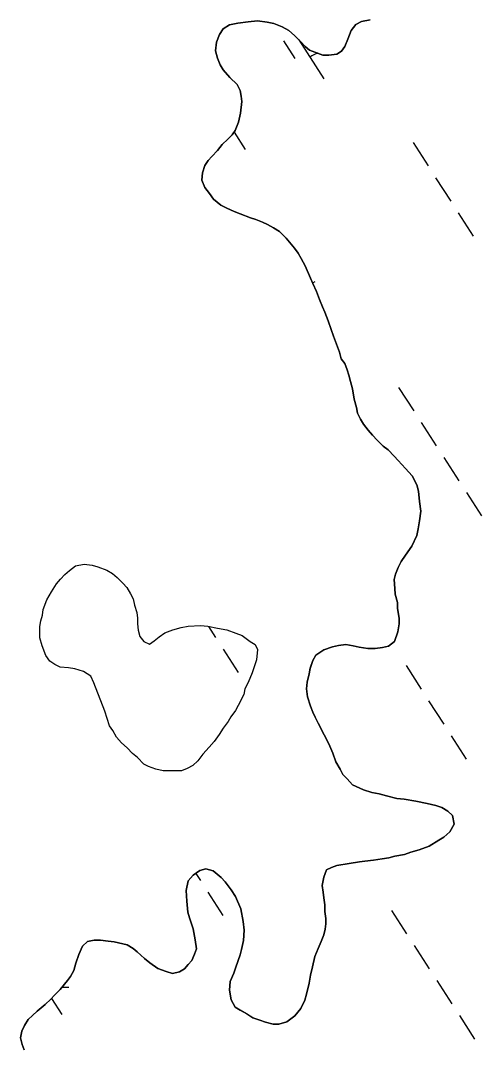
# Model space of a CAD drawing. Extents: x 3937982 to 3958556, y 219448 to 241894.
# Drawn here: x 3946901 to 3947166, y 234333 to 234922 of the extents above; entities that cross this region are included whole.
import ezdxf

# ---------------------------------------------------------------- set-up
doc = ezdxf.new("R2010")
doc.units = 0
doc.layers.add('V-TOPO-SHOR', color=7, linetype='Continuous')
doc.layers.add('V-WETL-SWMP', color=7, linetype='Continuous')

msp = doc.modelspace()

# ---------------------------------------------------------------- linework, layer by layer
at = {"layer": 'V-TOPO-SHOR'}
for points in [[(3947101.759, 234922.802), (3947096.848, 234921.817), (3947093.678, 234920.111), (3947090.831, 234916.65), (3947089.019, 234911.775), (3947087.214, 234907.602), (3947085.428, 234904.827), (3947082.606, 234903.114), (3947078.049, 234902.473), (3947074.551, 234902.521), (3947070.027, 234904.331), (3947066.894, 234905.421), (3947064.471, 234907.552), (3947061.71, 234910.389), (3947058.26, 234913.932), (3947055.149, 234916.773), (3947051.327, 234918.923), (3947046.455, 234920.735), (3947042.617, 234921.487), (3947037.028, 234922.261), (3947031.773, 234921.63), (3947025.815, 234921.01), (3947020.904, 234920.027), (3947017.375, 234917.622), (3947015.233, 234914.503), (3947013.425, 234909.979), (3947013.009, 234905.087), (3947014.004, 234900.876), (3947015.702, 234897.003), (3947017.414, 234894.181), (3947021.201, 234889.583), (3947025.348, 234885.68), (3947027.05, 234882.159), (3947027.708, 234879.001), (3947028.017, 234875.849), (3947027.228, 234869.212), (3947026.108, 234863.979), (3947024.296, 234859.105), (3947022.514, 234856.678), (3947020.034, 234854.264), (3947016.843, 234851.157), (3947013.998, 234847.696), (3947010.803, 234844.241), (3947008.671, 234841.82), (3947006.886, 234839.045), (3947005.431, 234834.865), (3947005.026, 234830.673), (3947006.72, 234826.452), (3947009.47, 234822.917), (3947011.879, 234819.734), (3947016.03, 234816.183), (3947019.503, 234814.387), (3947023.679, 234812.583), (3947027.159, 234811.137), (3947033.077, 234808.958), (3947036.211, 234807.866), (3947040.041, 234806.416), (3947042.82, 234804.98), (3947046.295, 234803.184), (3947049.764, 234801.04), (3947053.561, 234797.141), (3947058.385, 234791.48), (3947060.447, 234788.654), (3947062.155, 234785.481), (3947064.547, 234781.252), (3947067.603, 234774.213), (3947068.96, 234771.047), (3947070.998, 234766.472), (3947072.688, 234761.903), (3947074.379, 234757.682), (3947075.737, 234754.514), (3947077.771, 234749.588), (3947079.454, 234744.669), (3947080.804, 234740.802), (3947082.492, 234736.231), (3947084.181, 234731.66)], [(3947084.181, 234731.66), (3947085.179, 234727.8), (3947087.241, 234724.973), (3947088.595, 234721.457), (3947089.6, 234718.295), (3947090.606, 234714.782), (3947091.599, 234710.572), (3947092.57, 234704.61), (3947093.903, 234699.695), (3947094.56, 234696.539), (3947096.264, 234693.016), (3947097.974, 234690.194), (3947100.727, 234686.659), (3947103.139, 234683.829), (3947105.9, 234680.995), (3947109.351, 234677.449), (3947112.122, 234675.313), (3947115.575, 234671.768), (3947117.99, 234669.288), (3947122.126, 234664.684), (3947125.919, 234660.437), (3947128.647, 234655.153), (3947129.651, 234651.641), (3947130.271, 234645.685), (3947130.896, 234640.078), (3947130.124, 234634.491), (3947129.364, 234629.952), (3947128.612, 234626.114), (3947125.731, 234619.856), (3947122.163, 234614.654), (3947119.669, 234611.188), (3947117.873, 234607.713), (3947116.423, 234603.885), (3947115.681, 234600.746), (3947115.962, 234595.495), (3947116.269, 234592.341), (3947117.604, 234587.425), (3947117.564, 234584.278), (3947118.532, 234578.316), (3947118.491, 234575.168), (3947117.731, 234570.632), (3947115.909, 234565.057), (3947112.374, 234562.305), (3947108.866, 234561.651), (3947104.659, 234561.008), (3947100.461, 234561.064), (3947095.572, 234561.828), (3947092.084, 234562.573), (3947087.896, 234563.329), (3947083.69, 234562.686), (3947080.181, 234562.032), (3947075.262, 234560.349), (3947070.673, 234557.261), (3947068.883, 234554.135), (3947067.422, 234549.605), (3947066.681, 234546.468), (3947065.567, 234541.583), (3947065.165, 234537.741), (3947065.804, 234533.184), (3947067.486, 234527.915), (3947068.838, 234524.398), (3947070.199, 234521.58), (3947071.901, 234518.06), (3947075.311, 234511.367), (3947078.041, 234506.083), (3947080.421, 234500.803), (3947082.104, 234495.884), (3947084.497, 234491.653), (3947086.205, 234488.483), (3947088.619, 234486), (3947091.722, 234482.461), (3947097.981, 234479.58), (3947102.861, 234478.116), (3947107.047, 234477.36), (3947111.231, 234476.256), (3947117.16, 234474.777), (3947121.352, 234474.372), (3947127.986, 234473.233), (3947134.613, 234471.746), (3947139.496, 234470.632), (3947142.979, 234469.536), (3947146.451, 234467.39), (3947149.215, 234464.906), (3947150.2, 234459.995), (3947147.692, 234455.479), (3947144.153, 234452.376), (3947141.331, 234450.666), (3947135.686, 234447.242), (3947130.062, 234445.216), (3947125.147, 234443.883), (3947121.631, 234442.529), (3947116.019, 234441.555), (3947112.507, 234440.551), (3947108.651, 234439.904), (3947103.744, 234439.269), (3947098.839, 234438.634), (3947095.685, 234438.327), (3947089.725, 234437.354), (3947082.711, 234436.05), (3947079.549, 234435.042), (3947076.731, 234433.678)], [(3946943.086, 234541.288), (3946941.282, 234545.022), (3946937.145, 234547.858), (3946932.064, 234549.318), (3946928.359, 234549.83), (3946923.731, 234550.357), (3946920.503, 234551.79), (3946917.744, 234553.681), (3946915.471, 234556.957), (3946913.226, 234562.553), (3946911.895, 234567.208), (3946911.981, 234573.698), (3946912.489, 234576.938), (3946913.46, 234580.171), (3946913.966, 234583.409), (3946915.895, 234588.949), (3946918.738, 234593.549), (3946921.58, 234598.149), (3946923.935, 234600.899), (3946926.291, 234603.652), (3946929.105, 234605.931), (3946932.385, 234608.671), (3946937.499, 234609.532), (3946942.13, 234609.005), (3946945.362, 234608.035), (3946950.439, 234606.113), (3946953.658, 234604.215), (3946956.411, 234601.86), (3946959.614, 234598.573), (3946961.899, 234596.224), (3946964.168, 234592.482), (3946965.522, 234589.682), (3946966.401, 234585.961), (3946967.738, 234581.771), (3946968.158, 234578.519), (3946968.115, 234575.273), (3946968.529, 234571.558), (3946969.407, 234567.836), (3946971.689, 234565.022), (3946974.916, 234563.589), (3946977.722, 234565.407), (3946980.536, 234567.689), (3946983.811, 234569.962), (3946988.472, 234571.756), (3946993.127, 234573.085), (3946997.311, 234573.958), (3947004.272, 234574.329), (3947008.44, 234573.81), (3947013.99, 234572.809), (3947019.542, 234571.807), (3947024.617, 234569.886), (3947028.31, 234568.447), (3947032.901, 234565.139), (3947035.66, 234563.247), (3947037.014, 234560.447), (3947036.471, 234554.426), (3947034.052, 234547.039), (3947031.66, 234541.505), (3947029.758, 234537.821), (3947029.252, 234534.581), (3947025.92, 234528.134), (3947024.49, 234525.369), (3947021.66, 234521.697), (3947020.232, 234518.934), (3947017.402, 234515.26), (3947015.035, 234511.584), (3947012.196, 234507.447), (3947009.372, 234504.238), (3947005.608, 234500.115), (3947002.775, 234496.443), (3946999.957, 234493.699), (3946996.686, 234491.886), (3946993.424, 234490.539), (3946987.397, 234490.619), (3946982.76, 234490.68), (3946978.599, 234491.661), (3946974.445, 234493.109), (3946971.68, 234494.536), (3946968.021, 234498.294), (3946965.27, 234500.65), (3946962.067, 234503.939), (3946958.86, 234506.763), (3946956.12, 234510.046), (3946953.851, 234513.786), (3946952.034, 234516.591), (3946950.699, 234520.784), (3946949.361, 234524.976), (3946943.086, 234541.288)], [(3947076.731, 234433.678), (3947075.276, 234429.5), (3947074.162, 234424.618), (3947074.809, 234420.759), (3947075.119, 234417.607), (3947075.762, 234413.401), (3947075.711, 234409.553), (3947076.36, 234405.694), (3947076.319, 234402.546), (3947075.928, 234399.405), (3947075.184, 234396.265), (3947073.734, 234392.435), (3947071.93, 234388.262), (3947070.122, 234383.738), (3947068.643, 234377.809), (3947067.529, 234372.926), (3947066.769, 234368.388), (3947065.286, 234362.111), (3947064.191, 234358.625), (3947062.028, 234353.757), (3947058.473, 234349.606), (3947053.879, 234346.167), (3947049.314, 234344.83), (3947046.164, 234344.871), (3947041.632, 234345.981), (3947038.496, 234347.07), (3947034.318, 234348.526), (3947030.847, 234350.671), (3947027.028, 234352.821), (3947024.253, 234354.607), (3947021.86, 234358.838), (3947020.886, 234364.447), (3947021.299, 234369.34), (3947023.462, 234374.21), (3947024.56, 234377.694), (3947027.101, 234384.657), (3947027.843, 234387.797), (3947028.961, 234393.029), (3947029.391, 234398.971), (3947028.754, 234403.878), (3947027.454, 234411.242), (3947024.398, 234418.279), (3947022, 234422.16), (3947018.561, 234426.754), (3947016.147, 234429.236), (3947011.649, 234433.144), (3947007.465, 234434.247), (3947003.955, 234433.246), (3947000.07, 234430.497), (3946997.229, 234427.387), (3946996.107, 234421.804), (3946996.371, 234415.502), (3946996.988, 234409.196), (3946997.995, 234406.034), (3947000.01, 234399.712), (3947001.327, 234393.396), (3947001.956, 234388.139), (3947000.866, 234385.005), (3946999.421, 234381.526), (3946997.289, 234379.105), (3946995.159, 234376.684), (3946992.337, 234374.972), (3946988.126, 234373.979), (3946984.64, 234375.075), (3946979.766, 234376.887), (3946975.26, 234380.096), (3946972.145, 234382.587), (3946967.998, 234386.49), (3946965.573, 234388.272), (3946962.104, 234390.416), (3946954.78, 234392.263), (3946951.286, 234392.661), (3946946.744, 234393.07), (3946943.246, 234393.115), (3946939.39, 234392.468), (3946936.553, 234389.705), (3946934.39, 234384.837), (3946932.576, 234379.963), (3946931.472, 234375.779), (3946929.676, 234372.306), (3946927.894, 234369.879), (3946923.626, 234364.687), (3946920.437, 234361.58), (3946918.305, 234359.162), (3946915.117, 234356.055), (3946910.519, 234352.268), (3946907.687, 234349.855), (3946905.206, 234347.439), (3946903.06, 234343.969), (3946901.618, 234340.838), (3946900.869, 234337), (3946901.866, 234333.14), (3946902.876, 234329.978)]]:
    msp.add_lwpolyline(points, dxfattribs=at)
at = {"layer": 'V-WETL-SWMP'}
for p, q in [((3947052.01, 234910.742), (3947058.505, 234900.652)), ((3947060.836, 234911.286), (3947075.277, 234888.852)), ((3947061.746, 234909.873), (3947062.033, 234910.058)), ((3947023.619, 234858.184), (3947029.979, 234848.304)), ((3947126.478, 234852.199), (3947135.138, 234838.745)), ((3947139.468, 234832.018), (3947148.128, 234818.564)), ((3947152.457, 234811.838), (3947161.117, 234798.384)), ((3947068.799, 234771.422), (3947070.143, 234772.287)), ((3947118.177, 234711.282), (3947126.837, 234697.828)), ((3947131.167, 234691.101), (3947139.827, 234677.647)), ((3947144.157, 234670.92), (3947152.817, 234657.466)), ((3947157.147, 234650.739), (3947165.807, 234637.285)), ((3947008.901, 234573.727), (3947012.95, 234567.437)), ((3947017.28, 234560.71), (3947025.94, 234547.256)), ((3947122.438, 234551.151), (3947131.098, 234537.697)), ((3947135.428, 234530.971), (3947144.088, 234517.517)), ((3947148.418, 234510.79), (3947157.078, 234497.336)), ((3947001.59, 234431.574), (3947004.221, 234427.487)), ((3947008.551, 234420.76), (3947017.211, 234407.306)), ((3947114.138, 234410.234), (3947122.798, 234396.78)), ((3947127.128, 234390.053), (3947135.788, 234376.599)), ((3947140.118, 234369.872), (3947148.778, 234356.418)), ((3946918.72, 234359.631), (3946924.632, 234350.446)), ((3947153.108, 234349.692), (3947161.768, 234336.238))]:
    msp.add_line(p, q, dxfattribs=at)
for points in [[(3947046.295, 234803.185), (3947042.82, 234804.981), (3947040.04, 234806.417), (3947036.211, 234807.867), (3947033.077, 234808.958), (3947027.158, 234811.136), (3947023.679, 234812.582), (3947019.504, 234814.386), (3947016.029, 234816.182), (3947011.878, 234819.735), (3947009.471, 234822.916), (3947006.719, 234826.451), (3947005.026, 234830.672), (3947005.431, 234834.865), (3947006.886, 234839.044), (3947008.672, 234841.819), (3947010.804, 234844.24), (3947013.998, 234847.696), (3947016.843, 234851.157), (3947020.033, 234854.263), (3947022.514, 234856.679), (3947024.296, 234859.105), (3947026.109, 234863.979), (3947027.228, 234869.212), (3947028.016, 234875.849), (3947027.708, 234879.002), (3947027.05, 234882.159), (3947025.348, 234885.68), (3947021.201, 234889.584), (3947017.414, 234894.182), (3947015.702, 234897.004), (3947014.004, 234900.875), (3947013.01, 234905.086), (3947013.425, 234909.979), (3947015.234, 234914.503), (3947017.375, 234917.623), (3947020.905, 234920.026), (3947025.816, 234921.01), (3947031.772, 234921.631), (3947037.028, 234922.261), (3947042.616, 234921.487), (3947046.454, 234920.736), (3947051.328, 234918.922), (3947055.148, 234916.773), (3947058.259, 234913.932), (3947061.711, 234910.388), (3947064.472, 234907.553), (3947066.893, 234905.421), (3947070.027, 234904.33), (3947074.551, 234902.521), (3947078.049, 234902.474), (3947082.606, 234903.114), (3947085.428, 234904.826), (3947087.214, 234907.601), (3947089.018, 234911.775), (3947090.832, 234916.649), (3947093.677, 234920.11), (3947096.848, 234921.817), (3947101.76, 234922.802)], [(3947150.201, 234459.994), (3947149.216, 234464.905), (3947146.45, 234467.391), (3947142.98, 234469.536), (3947139.496, 234470.632), (3947134.613, 234471.746), (3947127.985, 234473.234), (3947121.353, 234474.371), (3947117.16, 234474.777), (3947111.232, 234476.255), (3947107.048, 234477.36), (3947102.86, 234478.115), (3947097.981, 234479.579), (3947091.722, 234482.461), (3947088.62, 234486.001), (3947086.204, 234488.482), (3947084.497, 234491.653), (3947082.104, 234495.883), (3947080.42, 234500.804), (3947078.041, 234506.083), (3947075.312, 234511.367), (3947071.902, 234518.06), (3947070.2, 234521.581), (3947068.838, 234524.398), (3947067.485, 234527.914), (3947065.805, 234533.184), (3947065.166, 234537.741), (3947065.567, 234541.584), (3947066.681, 234546.468), (3947067.423, 234549.606), (3947068.882, 234554.135), (3947070.673, 234557.26), (3947075.262, 234560.348), (3947080.182, 234562.032), (3947083.69, 234562.685), (3947087.896, 234563.329), (3947092.085, 234562.574), (3947095.573, 234561.828), (3947100.461, 234561.064), (3947104.659, 234561.008), (3947108.866, 234561.652), (3947112.373, 234562.305), (3947115.908, 234565.057), (3947117.731, 234570.631), (3947118.491, 234575.169), (3947118.533, 234578.317), (3947117.563, 234584.277), (3947117.604, 234587.426), (3947116.27, 234592.341), (3947115.962, 234595.494), (3947115.682, 234600.746), (3947116.423, 234603.885), (3947117.873, 234607.714), (3947119.669, 234611.189), (3947122.164, 234614.654), (3947125.731, 234619.855), (3947128.613, 234626.114), (3947129.364, 234629.953), (3947130.124, 234634.491), (3947130.897, 234640.078), (3947130.272, 234645.684), (3947129.651, 234651.64), (3947128.648, 234655.152), (3947125.919, 234660.436), (3947122.127, 234664.685), (3947117.99, 234669.288), (3947115.574, 234671.769), (3947112.122, 234675.313), (3947109.352, 234677.449), (3947105.9, 234680.994), (3947103.139, 234683.829), (3947100.727, 234686.66), (3947097.975, 234690.195), (3947096.264, 234693.017), (3947094.561, 234696.538), (3947093.903, 234699.695), (3947092.569, 234704.611), (3947091.598, 234710.571), (3947090.605, 234714.783), (3947089.601, 234718.295), (3947088.594, 234721.457), (3947087.241, 234724.973), (3947085.179, 234727.8), (3947084.181, 234731.661), (3947082.492, 234736.232), (3947080.804, 234740.803), (3947079.455, 234744.669), (3947077.771, 234749.589), (3947075.738, 234754.514), (3947074.38, 234757.681), (3947072.687, 234761.902), (3947070.998, 234766.472), (3947068.96, 234771.048), (3947067.602, 234774.214), (3947064.547, 234781.252), (3947062.154, 234785.482), (3947060.446, 234788.653), (3947058.385, 234791.48), (3947053.562, 234797.141), (3947049.765, 234801.04), (3947046.295, 234803.185)], [(3946918.306, 234359.161), (3946920.437, 234361.581), (3946923.627, 234364.688), (3946927.894, 234369.879), (3946929.676, 234372.305), (3946931.471, 234375.779), (3946932.576, 234379.963), (3946934.39, 234384.837), (3946936.554, 234389.706), (3946939.389, 234392.468), (3946943.246, 234393.116), (3946946.744, 234393.07), (3946951.287, 234392.66), (3946954.78, 234392.264), (3946962.103, 234390.417), (3946965.573, 234388.272), (3946967.999, 234386.491), (3946972.145, 234382.587), (3946975.261, 234380.097), (3946979.766, 234376.888), (3946984.64, 234375.074), (3946988.125, 234373.979), (3946992.336, 234374.972), (3946995.158, 234376.684), (3946997.289, 234379.105), (3946999.42, 234381.526), (3947000.866, 234385.005), (3947001.957, 234388.139), (3947001.327, 234393.396), (3947000.011, 234399.711), (3946997.996, 234406.035), (3946996.988, 234409.197), (3946996.372, 234415.503), (3946996.106, 234421.804), (3946997.229, 234427.386), (3947000.069, 234430.498), (3947003.954, 234433.245), (3947007.466, 234434.248), (3947011.65, 234433.143), (3947016.146, 234429.235), (3947018.562, 234426.754), (3947022, 234422.16), (3947024.398, 234418.28), (3947027.453, 234411.242), (3947028.755, 234403.878), (3947029.39, 234398.971), (3947028.961, 234393.029), (3947027.842, 234387.796), (3947027.101, 234384.657), (3947024.559, 234377.694), (3947023.463, 234374.21), (3947021.3, 234369.34), (3947020.885, 234364.448), (3947021.86, 234358.837), (3947024.253, 234354.607), (3947027.028, 234352.821), (3947030.848, 234350.671), (3947034.318, 234348.526), (3947038.497, 234347.071), (3947041.632, 234345.98), (3947046.165, 234344.87), (3947049.313, 234344.829), (3947053.879, 234346.167), (3947058.473, 234349.605), (3947062.027, 234353.756), (3947064.19, 234358.626), (3947065.286, 234362.11), (3947066.769, 234368.388), (3947067.529, 234372.926), (3947068.643, 234377.809), (3947070.121, 234383.737), (3947071.93, 234388.261), (3947073.735, 234392.436), (3947075.185, 234396.265), (3947075.927, 234399.404), (3947076.318, 234402.547), (3947076.36, 234405.695), (3947075.711, 234409.552), (3947075.762, 234413.4), (3947075.119, 234417.607), (3947074.81, 234420.76), (3947074.162, 234424.617), (3947075.276, 234429.5), (3947076.731, 234433.679), (3947079.548, 234435.041), (3947082.71, 234436.049), (3947089.725, 234437.355), (3947095.685, 234438.326), (3947098.838, 234438.634), (3947103.744, 234439.269), (3947108.651, 234439.903), (3947112.508, 234440.552), (3947116.02, 234441.555), (3947121.631, 234442.53), (3947125.147, 234443.883), (3947130.063, 234445.217), (3947135.687, 234447.242), (3947141.331, 234450.666), (3947144.152, 234452.377), (3947147.692, 234455.479), (3947150.201, 234459.994)], [(3946902.875, 234329.977), (3946901.867, 234333.139), (3946900.869, 234337.001), (3946901.619, 234340.839), (3946903.06, 234343.969), (3946905.206, 234347.439), (3946907.687, 234349.855), (3946910.518, 234352.267), (3946915.116, 234356.054), (3946918.306, 234359.161)]]:
    msp.add_lwpolyline(points, dxfattribs=at)
msp.add_lwpolyline([(3946949.362, 234524.975), (3946943.086, 234541.288), (3946941.281, 234545.022), (3946937.145, 234547.859), (3946932.063, 234549.318), (3946928.36, 234549.831), (3946923.73, 234550.356), (3946920.503, 234551.79), (3946917.745, 234553.681), (3946915.47, 234556.958), (3946913.226, 234562.552), (3946911.896, 234567.207), (3946911.982, 234573.698), (3946912.489, 234576.937), (3946913.459, 234580.171), (3946913.966, 234583.41), (3946915.894, 234588.949), (3946918.738, 234593.549), (3946921.581, 234598.148), (3946923.936, 234600.9), (3946926.291, 234603.651), (3946929.104, 234605.932), (3946932.386, 234608.671), (3946937.499, 234609.531), (3946942.129, 234609.005), (3946945.362, 234608.035), (3946950.438, 234606.113), (3946953.659, 234604.215), (3946956.41, 234601.86), (3946959.613, 234598.572), (3946961.9, 234596.223), (3946964.169, 234592.483), (3946965.523, 234589.682), (3946966.401, 234585.961), (3946967.737, 234581.77), (3946968.158, 234578.518), (3946968.114, 234575.272), (3946968.529, 234571.557), (3946969.407, 234567.836), (3946971.688, 234565.023), (3946974.916, 234563.589), (3946977.722, 234565.407), (3946980.535, 234567.688), (3946983.811, 234569.963), (3946988.472, 234571.756), (3946993.127, 234573.086), (3946997.312, 234573.958), (3947004.273, 234574.329), (3947008.44, 234573.81), (3947013.991, 234572.809), (3947019.542, 234571.808), (3947024.618, 234569.886), (3947028.309, 234568.446), (3947032.902, 234565.139), (3947035.659, 234563.247), (3947037.014, 234560.447), (3947036.47, 234554.426), (3947034.053, 234547.038), (3947031.661, 234541.505), (3947029.758, 234537.82), (3947029.251, 234534.581), (3947025.919, 234528.133), (3947024.491, 234525.37), (3947021.66, 234521.697), (3947020.233, 234518.934), (3947017.401, 234515.261), (3947015.034, 234511.583), (3947012.197, 234507.447), (3947009.372, 234504.238), (3947005.607, 234500.115), (3947002.776, 234496.443), (3946999.958, 234493.698), (3946996.687, 234491.886), (3946993.423, 234490.538), (3946987.396, 234490.618), (3946982.76, 234490.679), (3946978.599, 234491.662), (3946974.445, 234493.108), (3946971.681, 234494.536), (3946968.021, 234498.295), (3946965.27, 234500.65), (3946962.068, 234503.938), (3946958.859, 234506.763), (3946956.12, 234510.046), (3946953.851, 234513.786), (3946952.033, 234516.592), (3946950.698, 234520.783)], close=True, dxfattribs=at)
for centre, start, end in [((3947076.895, 234886.776), 106.927047, 123.540335), ((3946926.251, 234348.37), 81.996677, 95.245368)]:
    msp.add_arc(centre, 17.623, start, end, dxfattribs=at)

doc.saveas('drawing.dxf')
